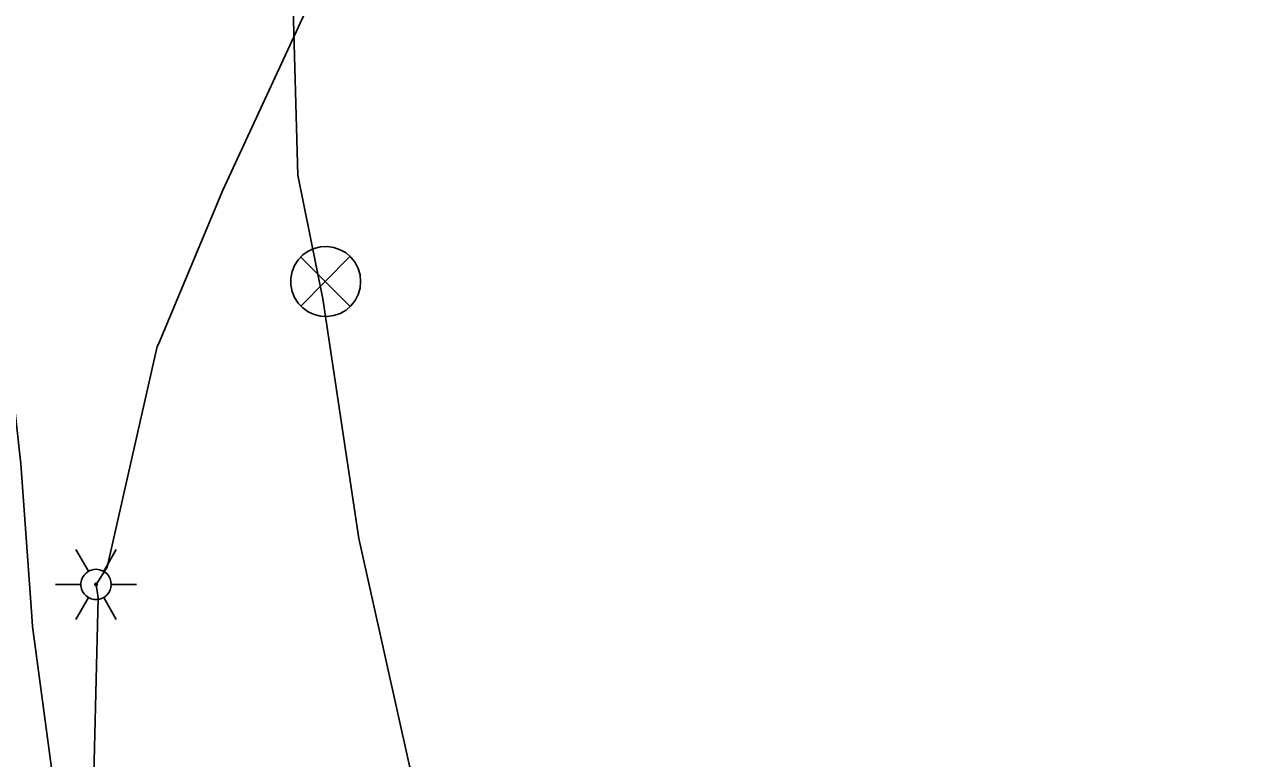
# Model space of a CAD drawing. Extents: x 596028 to 606371, y 330010 to 403088.
# Drawn here: x 604075.8 to 604191.8, y 339198.6 to 339267.7 of the extents above; entities that cross this region are included whole.
import ezdxf

# ---------------------------------------------------------------- set-up
doc = ezdxf.new("R2010")
doc.units = 0
for name, color, linetype in [('E_FTMS', 7, 'Continuous'), ('E_FTMS_Conduit', 7, 'Continuous'), ('E_LTG', 7, 'Continuous'), ('E_LTG_CID', 7, 'Continuous')]:
    doc.layers.add(name, color=color, linetype=linetype)

msp = doc.modelspace()

# ---------------------------------------------------------------- linework, layer by layer
at = {"layer": 'E_FTMS'}
for points in [[(604107.46, 339243.49), (604107.4, 339244.12), (604107.23, 339244.72), (604106.94, 339245.28), (604106.55, 339245.77), (604106.08, 339246.18), (604105.53, 339246.49), (604104.94, 339246.7), (604104.32, 339246.79), (604103.69, 339246.76), (604103.08, 339246.61), (604102.51, 339246.35), (604102, 339245.99), (604101.57, 339245.53), (604101.23, 339245), (604101, 339244.42), (604100.88, 339243.81), (604100.88, 339243.18), (604101, 339242.56), (604101.23, 339241.98), (604101.57, 339241.45), (604102, 339241), (604102.51, 339240.63), (604103.08, 339240.37), (604103.69, 339240.23), (604104.32, 339240.2), (604104.94, 339240.28), (604105.53, 339240.49), (604106.08, 339240.8), (604106.55, 339241.21), (604106.94, 339241.71), (604107.23, 339242.27), (604107.4, 339242.87), (604107.46, 339243.49)], [(604106.42, 339245.83), (604101.81, 339241.17)], [(604101.81, 339245.78), (604106.47, 339241.13)]]:
    msp.add_lwpolyline(points, dxfattribs=at)
at = {"layer": 'E_FTMS_Conduit'}
for points in [[(604191.75, 339074.79), (604190.03, 339075.58), (604185.02, 339079.28), (604152.54, 339113.07), (604138.04, 339135.4), (604118.32, 339174.25), (604112.06, 339197.86), (604107.3, 339219.27), (604103.91, 339241.85), (604101.53, 339253.51), (604101.14, 339268.11), (604101.14, 339282.94), (604103.91, 339302.89)], [(604134.43, 339045.93), (604121.03, 339068.62), (604107.71, 339096.41), (604096.11, 339128.01), (604087.27, 339157.87), (604082.4, 339178.04), (604079.97, 339185.52), (604076.54, 339210.97), (604076.44, 339212.38), (604075.44, 339226.3), (604072.71, 339250.8), (604071.74, 339272.27), (604071.68, 339285.13), (604071.71, 339286.31), (604071.74, 339287.82), (604071.66, 339290.46), (604071.89, 339291.8), (604071.71, 339293.07), (604071.32, 339297.49), (604071.37, 339298.17)]]:
    msp.add_lwpolyline(points, dxfattribs=at)
at = {"layer": 'E_LTG'}
for points in [[(604081.82, 339216.18), (604080.63, 339218.24)], [(604083.25, 339216.18), (604084.44, 339218.24)], [(604083.96, 339214.94), (604083.93, 339215.21), (604083.86, 339215.47), (604083.73, 339215.71), (604083.57, 339215.93), (604083.36, 339216.11), (604083.13, 339216.24), (604082.87, 339216.33), (604082.6, 339216.37), (604082.33, 339216.36), (604082.06, 339216.29), (604081.82, 339216.18), (604081.6, 339216.02), (604081.41, 339215.82), (604081.26, 339215.6), (604081.16, 339215.34), (604081.11, 339215.08), (604081.11, 339214.81), (604081.16, 339214.54), (604081.26, 339214.29), (604081.41, 339214.06), (604081.6, 339213.86), (604081.82, 339213.7), (604082.06, 339213.59), (604082.33, 339213.53), (604082.6, 339213.51), (604082.87, 339213.55), (604083.13, 339213.64), (604083.36, 339213.78), (604083.57, 339213.96), (604083.73, 339214.17), (604083.86, 339214.41), (604083.93, 339214.67), (604083.96, 339214.94)], [(604083.96, 339214.94), (604083.93, 339215.21), (604083.86, 339215.47), (604083.73, 339215.71), (604083.57, 339215.93), (604083.36, 339216.11), (604083.13, 339216.24), (604082.87, 339216.33), (604082.6, 339216.37), (604082.33, 339216.36), (604082.06, 339216.29), (604081.82, 339216.18), (604081.6, 339216.02), (604081.41, 339215.82), (604081.26, 339215.6), (604081.16, 339215.34), (604081.11, 339215.08), (604081.11, 339214.81), (604081.16, 339214.54), (604081.26, 339214.29), (604081.41, 339214.06), (604081.6, 339213.86), (604081.82, 339213.7), (604082.06, 339213.59), (604082.33, 339213.53), (604082.6, 339213.51), (604082.87, 339213.55), (604083.13, 339213.64), (604083.36, 339213.78), (604083.57, 339213.96), (604083.73, 339214.17), (604083.86, 339214.41), (604083.93, 339214.67), (604083.96, 339214.94)], [(604083.96, 339214.94), (604083.93, 339215.21), (604083.86, 339215.47), (604083.73, 339215.71), (604083.57, 339215.93), (604083.36, 339216.11), (604083.13, 339216.24), (604082.87, 339216.33), (604082.6, 339216.37), (604082.33, 339216.36), (604082.06, 339216.29), (604081.82, 339216.18), (604081.6, 339216.02), (604081.41, 339215.82), (604081.26, 339215.6), (604081.16, 339215.34), (604081.11, 339215.08), (604081.11, 339214.81), (604081.16, 339214.54), (604081.26, 339214.29), (604081.41, 339214.06), (604081.6, 339213.86), (604081.82, 339213.7), (604082.06, 339213.59), (604082.33, 339213.53), (604082.6, 339213.51), (604082.87, 339213.55), (604083.13, 339213.64), (604083.36, 339213.78), (604083.57, 339213.96), (604083.73, 339214.17), (604083.86, 339214.41), (604083.93, 339214.67), (604083.96, 339214.94)], [(604078.72, 339214.94), (604081.1, 339214.94)], [(604082.65, 339214.94), (604082.65, 339214.96), (604082.64, 339214.99), (604082.63, 339215.01), (604082.62, 339215.02), (604082.6, 339215.04), (604082.58, 339215.05), (604082.56, 339215.06), (604082.54, 339215.06), (604082.51, 339215.06), (604082.49, 339215.05), (604082.47, 339215.04), (604082.45, 339215.03), (604082.44, 339215.02), (604082.43, 339215), (604082.42, 339214.98), (604082.41, 339214.95), (604082.41, 339214.93), (604082.42, 339214.91), (604082.43, 339214.89), (604082.44, 339214.87), (604082.45, 339214.85), (604082.47, 339214.84), (604082.49, 339214.83), (604082.51, 339214.82), (604082.54, 339214.82), (604082.56, 339214.83), (604082.58, 339214.83), (604082.6, 339214.84), (604082.62, 339214.86), (604082.63, 339214.88), (604082.64, 339214.9), (604082.65, 339214.92), (604082.65, 339214.94)], [(604083.96, 339214.94), (604086.34, 339214.94)], [(604080.63, 339211.64), (604081.82, 339213.7)], [(604084.44, 339211.64), (604083.25, 339213.7)]]:
    msp.add_lwpolyline(points, dxfattribs=at)
at = {"layer": 'E_LTG_CID'}
for points in [[(604082.53, 339214.94), (604083.59, 339216.57), (604088.3, 339237.36), (604088.4, 339237.6), (604094.48, 339252.11), (604103.54, 339271.73), (604107.58, 339280.1), (604111.78, 339286.6), (604115.59, 339290.84), (604122.9, 339298.98), (604127.29, 339303.6), (604128.43, 339305.76)], [(604146.89, 339029.9), (604146.87, 339030.26), (604145.25, 339038.09), (604132.95, 339056.55), (604122.27, 339069.3), (604109.66, 339096.83), (604097.38, 339128.84), (604088.94, 339157.84), (604080.55, 339185.67), (604082.3, 339195.71), (604082.73, 339213.69), (604082.53, 339214.94)]]:
    msp.add_lwpolyline(points, dxfattribs=at)

doc.saveas('drawing.dxf')
